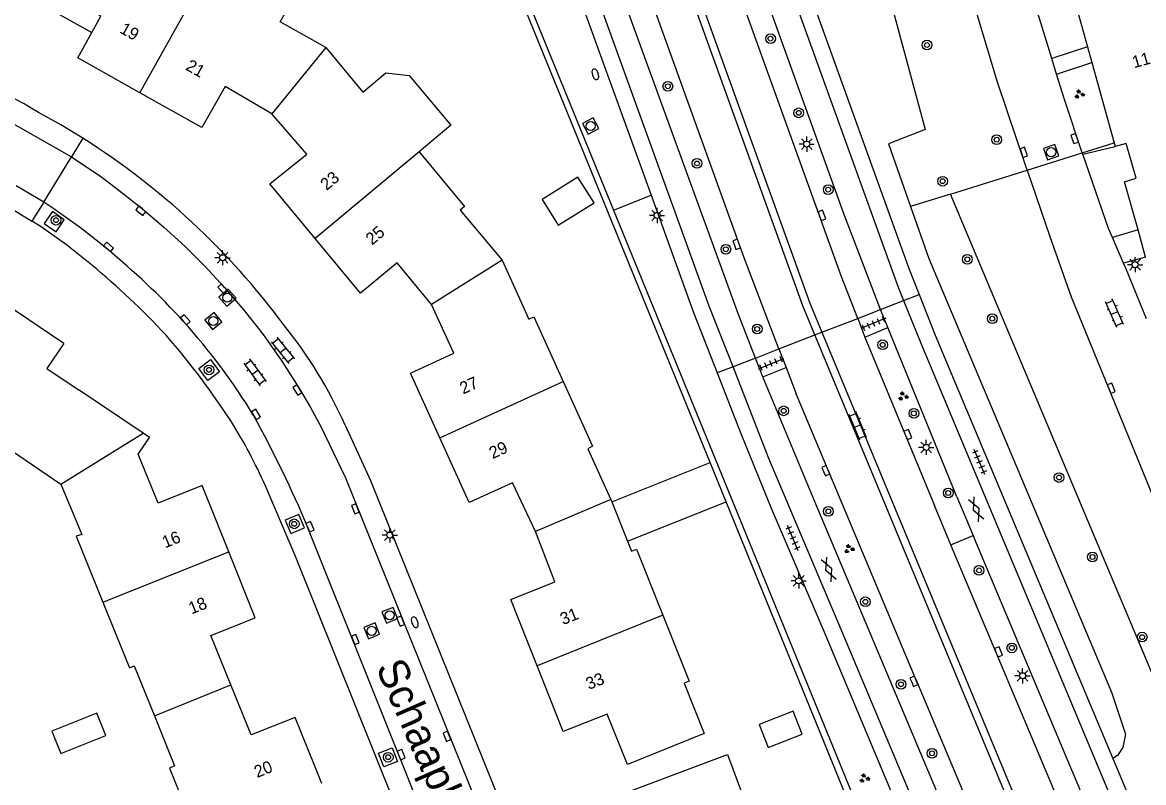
# Model space of a CAD drawing. Extents: x 137999 to 141000, y 397500 to 400501.
# Drawn here: x 138273 to 138365.5, y 399081.8 to 399144.4 of the extents above; entities that cross this region are included whole.
import ezdxf

# ---------------------------------------------------------------- set-up
doc = ezdxf.new("R2010")
doc.units = 0
for name, color, linetype in [('gg-afsc-hekwerk', 7, 'Continuous'), ('gg-afsc-muur', 7, 'Continuous'), ('gg-anno-huisnummerreeks BGT', 7, 'Continuous'), ('gg-anno-openbare ruimte label', 7, 'Continuous'), ('gg-bbg-bijgebouw', 7, 'Continuous'), ('gg-bbg-gedigitaliseerde bebouwing', 7, 'Continuous'), ('gg-bbg-gedigitaliseerde bijgebouw', 7, 'Continuous'), ('gg-bbg-hoofdgebouw', 7, 'Continuous'), ('gg-bbg-luifel en loopbrug', 7, 'Continuous'), ('gg-bbg-tussenscheiding', 7, 'Continuous'), ('gg-knt-verharding', 7, 'Continuous'), ('gg-knt-verharding nz', 7, 'Continuous'), ('gt-grn-groengrens', 7, 'Continuous'), ('gt-grn-weggrens', 7, 'Continuous'), ('gt-symb-boom', 7, 'Continuous'), ('gt-symb-brandkraan', 7, 'Continuous'), ('gt-symb-gesloten verharding', 7, 'Continuous'), ('gt-symb-groenvak', 7, 'Continuous'), ('gt-symb-klinker verharding', 7, 'Continuous'), ('gt-symb-kolk', 7, 'Continuous'), ('gt-symb-lichtmast', 7, 'Continuous'), ('gt-symb-rioolschacht', 7, 'Continuous'), ('gt-symb-tegel verharding', 7, 'Continuous')]:
    doc.layers.add(name, color=color, linetype=linetype)

# ---------------------------------------------------------------- blocks, each defined once
blk = doc.blocks.new('gt0-KOLK')
at = {"layer": 'gt-symb-kolk'}
blk.add_lwpolyline([(0, 0), (0.375, 0), (0.375, 0.4), (-0.375, 0.4), (-0.375, 0), (0, 0)], dxfattribs=at)
blk = doc.blocks.new('gt0-BOOM')
at = {"layer": 'gt-symb-boom'}
for radius in [0.4, 0.2]:
    blk.add_circle((0, 0), radius, dxfattribs=at)
blk = doc.blocks.new('gt0-KL1')
at = {"layer": 'gt-symb-klinker verharding'}
for p, q in [((-1.15, 0.3), (1.15, 0.3)), ((-1, -0.3), (-1, 0.3)), ((-0.5, 0.3), (-0.5, 0.45)), ((0, -0.3), (0, 0.3)), ((0.5, 0.3), (0.5, 0.45)), ((1, -0.3), (1, 0.3)), ((-1.15, -0.3), (1.15, -0.3)), ((-0.5, -0.45), (-0.5, -0.3)), ((0.5, -0.45), (0.5, -0.3))]:
    blk.add_line(p, q, dxfattribs=at)
blk = doc.blocks.new('gt0-RS')
at = {"layer": 'gt-symb-rioolschacht'}
blk.add_lwpolyline([(-0.5, -0.5), (0.5, -0.5), (0.5, 0.5), (-0.5, 0.5)], close=True, dxfattribs=at)
blk.add_circle((0, 0), 0.375, dxfattribs=at)
blk = doc.blocks.new('gt0-LMAST')
at = {"layer": 'gt-symb-lichtmast'}
for p, q in [((-0.182, 0.173), (-0.447, 0.438)), ((-0.005, 0.246), (-0.005, 0.621)), ((0.172, 0.173), (0.437, 0.438)), ((-0.255, -0.004), (-0.63, -0.004)), ((-0.182, -0.181), (-0.447, -0.446)), ((-0.005, -0.254), (-0.005, -0.629)), ((0.437, -0.446), (0.172, -0.181)), ((0.245, -0.004), (0.62, -0.004))]:
    blk.add_line(p, q, dxfattribs=at)
blk.add_circle((-0.005, -0.004), 0.25, dxfattribs=at)
blk = doc.blocks.new('gt0-GRVAK')
at = {"layer": 'gt-symb-groenvak'}
for p, q in [((-0.11, 0.189), (-0.228, 0.24)), ((-0.182, 0.153), (0.088, 0.153)), ((-0.091, 0.211), (-0.156, 0.322)), ((-0.047, 0.214), (-0.047, 0.393)), ((-0.004, 0.211), (0.061, 0.322)), ((0.015, 0.189), (0.133, 0.24)), ((0.262, -0.052), (0.197, 0.059)), ((0.305, -0.049), (0.305, 0.13)), ((0.349, -0.052), (0.414, 0.059)), ((-0.245, -0.228), (-0.363, -0.177)), ((-0.318, -0.264), (-0.047, -0.264)), ((-0.226, -0.206), (-0.291, -0.095)), ((-0.183, -0.203), (-0.183, -0.024)), ((-0.139, -0.206), (-0.074, -0.095)), ((-0.12, -0.228), (-0.002, -0.177)), ((0.243, -0.074), (0.125, -0.023)), ((0.17, -0.11), (0.441, -0.11)), ((0.368, -0.074), (0.486, -0.023))]:
    blk.add_line(p, q, dxfattribs=at)
blk = doc.blocks.new('gt0-GESVH1')
at = {"layer": 'gt-symb-gesloten verharding'}
for p, q in [((-0.992, -0.261), (0.008, 0.239)), ((0.008, -0.261), (-0.992, 0.239)), ((0.008, 0.239), (1.008, -0.261)), ((1.008, 0.239), (0.008, -0.261))]:
    blk.add_line(p, q, dxfattribs=at)
blk = doc.blocks.new('gt0-TEG1')
at = {"layer": 'gt-symb-tegel verharding'}
for p, q in [((-1.125, 0), (1.125, 0)), ((-0.9, -0.25), (-0.9, 0.25)), ((-0.45, -0.25), (-0.45, 0.25)), ((0, -0.25), (0, 0.25)), ((0.45, -0.25), (0.45, 0.25)), ((0.9, -0.25), (0.9, 0.25))]:
    blk.add_line(p, q, dxfattribs=at)
blk = doc.blocks.new('gt0-BR')
at = {"layer": 'gt-symb-brandkraan'}
for centre, radius, start, end in [((-0.244, 0), 0.206, 107.56694, 252.43307), ((0.599, -2.664), 3, 106.89205, 107.56694), ((0, -0.691), 0.938, 73.10799, 106.89205), ((-0.599, -2.664), 3, 72.43309, 73.10799), ((0.244, 0), 0.206, 287.56695, 72.43309), ((0.599, 2.664), 3, 252.43307, 253.10797), ((0, 0.691), 0.938, 253.10797, 286.89206), ((-0.599, 2.664), 3, 286.89206, 287.56695)]:
    blk.add_arc(centre, radius, start, end, dxfattribs=at)

msp = doc.modelspace()

# ---------------------------------------------------------------- linework, layer by layer
at = {"layer": 'gg-afsc-hekwerk'}
for p, q in [((138360.424, 399133.673), (138363.058, 399134.496)), ((138355.885, 399132.254), (138360.424, 399133.673)), ((138349.55, 399130.274), (138355.885, 399132.254)), ((138372.166, 399076.489), (138349.55, 399130.274))]:
    msp.add_line(p, q, dxfattribs=at)
at = {"layer": 'gg-afsc-muur'}
msp.add_line((138321.76, 399128.946), (138342.218, 399078.973), dxfattribs=at)
for points in [[(138329.728, 399108.142), (138289.987, 399205.571), (138290.356, 399205.722)], [(138290.508, 399205.749), (138296.483, 399191.094), (138312.528, 399151.566), (138321.76, 399128.946)], [(138333.211, 399022.296), (138339.882, 399030.223), (138342.426, 399033.357), (138345.954, 399038.855), (138347.842, 399043.91), (138348.284, 399045.576), (138348.481, 399047.877), (138349.159, 399054.154), (138349.026, 399055.777), (138348.297, 399059.725), (138347.809, 399062.251), (138346.647, 399066.106), (138345.251, 399069.769), (138342.309, 399077.273), (138341.588, 399079.067), (138331.05, 399104.901)]]:
    msp.add_lwpolyline(points, dxfattribs=at)
at = {"layer": 'gg-bbg-bijgebouw'}
msp.add_lwpolyline([(138337.317, 399085.745), (138336.579, 399087.631), (138333.778, 399086.534), (138334.516, 399084.649), (138337.317, 399085.745)], dxfattribs=at)
at = {"layer": 'gg-bbg-gedigitaliseerde bebouwing'}
msp.add_line((138305.749, 399133.764), (138309.495, 399129.257), dxfattribs=at)
for points in [[(138298.047, 399142.358), (138294.298, 399144.464), (138295.197, 399146.064), (138294.67, 399148.29), (138289.685, 399151.066)], [(138298.047, 399142.358), (138301.089, 399138.668), (138302.994, 399140.267), (138304.922, 399140.051), (138308.36, 399135.955), (138305.749, 399133.764)]]:
    msp.add_lwpolyline(points, dxfattribs=at)
at = {"layer": 'gg-bbg-gedigitaliseerde bijgebouw'}
for points in [[(138315.885, 399129.833), (138317.215, 399127.706), (138320.166, 399129.551), (138318.836, 399131.678), (138315.885, 399129.833)], [(138276.198, 399084.139), (138279.909, 399085.631), (138279.163, 399087.487), (138275.452, 399085.995), (138276.198, 399084.139)]]:
    msp.add_lwpolyline(points, dxfattribs=at)
at = {"layer": 'gg-bbg-hoofdgebouw'}
for p, q in [((138359.817, 399146.135), (138360.852, 399142.417)), ((138360.852, 399142.417), (138361.215, 399141.115)), ((138361.215, 399141.115), (138363.058, 399134.496)), ((138363.058, 399134.496), (138363.14, 399134.2)), ((138365.646, 399125.063), (138365.02, 399127.319)), ((138282.984, 399110.55), (138277.712, 399114.095)), ((138321.551, 399105.091), (138321.625, 399104.905)), ((138321.625, 399104.905), (138322.916, 399101.652))]:
    msp.add_line(p, q, dxfattribs=at)
for points in [[(138278.753, 399143.591), (138279.491, 399144.933), (138275.595, 399147.117)], [(138282.711, 399138.63), (138277.601, 399141.498), (138278.753, 399143.591)], [(138293.597, 399136.898), (138289.754, 399139.141), (138287.833, 399135.755), (138282.711, 399138.63)], [(138297.173, 399126.603), (138293.427, 399131.109), (138296.496, 399133.548), (138293.597, 399136.898)], [(138364.859, 399131.574), (138364.05, 399134.45), (138363.14, 399134.2)], [(138365.02, 399127.319), (138363.918, 399131.286), (138364.859, 399131.574)], [(138309.495, 399129.257), (138309.133, 399128.955), (138312.581, 399124.81)], [(138306.755, 399121.169), (138303.926, 399124.591), (138300.914, 399122.103), (138297.173, 399126.603)], [(138312.581, 399124.81), (138314.787, 399119.95), (138315.192, 399120.145), (138317.613, 399114.814)], [(138276.447, 399117.949), (138271.445, 399121.341), (138265.177, 399112.112), (138270.159, 399108.716), (138270.988, 399109.903), (138276.206, 399106.36)], [(138307.452, 399110.179), (138305.027, 399115.514), (138308.604, 399117.145), (138306.755, 399121.169)], [(138276.447, 399117.949), (138275.056, 399115.882), (138277.712, 399114.095)], [(138317.613, 399114.814), (138320.037, 399109.479), (138319.653, 399109.277), (138321.551, 399105.091)], [(138290.046, 399100.785), (138287.863, 399106.246), (138284.214, 399104.785), (138282.563, 399108.826), (138283.498, 399110.204), (138282.984, 399110.55)], [(138315.332, 399102.46), (138313.441, 399106.477), (138309.872, 399104.855), (138307.452, 399110.179)], [(138276.206, 399106.36), (138277.938, 399102.206), (138277.476, 399102.075), (138279.664, 399096.639)], [(138315.463, 399091.391), (138313.293, 399096.834), (138316.931, 399098.307), (138315.332, 399102.46)], [(138322.916, 399101.652), (138323.246, 399100.821), (138323.654, 399101.001), (138325.83, 399095.554)], [(138290.216, 399089.806), (138288.566, 399093.885), (138292.221, 399095.345), (138290.046, 399100.785)], [(138279.664, 399096.639), (138281.852, 399091.203), (138282.26, 399091.367), (138283.915, 399087.25)], [(138325.83, 399095.554), (138328.004, 399090.112), (138327.605, 399089.941), (138329.259, 399085.786), (138322.931, 399083.239), (138321.255, 399087.381), (138317.63, 399085.957), (138315.463, 399091.391)], [(138297.715, 399081.672), (138295.521, 399087.111), (138291.885, 399085.681), (138290.216, 399089.806)], [(138283.915, 399087.25), (138285.574, 399083.121), (138285.168, 399082.954), (138287.349, 399077.522)], [(138321.81, 399076.552), (138320.47, 399080.06), (138331.167, 399084.057), (138334.074, 399076.229), (138335.193, 399076.634), (138335.219, 399076.538)]]:
    msp.add_lwpolyline(points, dxfattribs=at)
at = {"layer": 'gg-bbg-luifel en loopbrug'}
for p, q in [((138321.625, 399104.905), (138329.728, 399108.142)), ((138331.05, 399104.901), (138329.728, 399108.142)), ((138322.916, 399101.652), (138331.05, 399104.901))]:
    msp.add_line(p, q, dxfattribs=at)
msp.add_lwpolyline([(138275.595, 399147.117), (138274.844, 399145.769), (138278.753, 399143.591)], dxfattribs=at)
at = {"layer": 'gg-bbg-tussenscheiding'}
for p, q in [((138282.711, 399138.63), (138288.179, 399148.38)), ((138298.047, 399142.358), (138293.597, 399136.898)), ((138305.749, 399133.764), (138297.173, 399126.603)), ((138312.581, 399124.81), (138306.755, 399121.169)), ((138307.452, 399110.179), (138317.613, 399114.814)), ((138276.206, 399106.36), (138282.984, 399110.55)), ((138321.551, 399105.091), (138315.332, 399102.46)), ((138279.664, 399096.639), (138290.046, 399100.785)), ((138325.83, 399095.554), (138315.463, 399091.391)), ((138283.915, 399087.25), (138290.216, 399089.806))]:
    msp.add_line(p, q, dxfattribs=at)
at = {"layer": 'gg-knt-verharding'}
for p, q in [((138360.852, 399142.417), (138357.901, 399141.452)), ((138358.298, 399140.16), (138357.901, 399141.452)), ((138358.298, 399140.16), (138361.215, 399141.115)), ((138360.459, 399133.569), (138363.14, 399134.2)), ((138274.791, 399129.61), (138277.086, 399133.342)), ((138360.459, 399133.569), (138360.424, 399133.673)), ((138271.928, 399129.182), (138273.822, 399128.035)), ((138365.02, 399127.319), (138362.915, 399126.7)), ((138363.833, 399124.586), (138362.915, 399126.7)), ((138365.646, 399125.063), (138363.833, 399124.586)), ((138341.905, 399120.026), (138343.788, 399120.761)), ((138341.905, 399120.026), (138342.507, 399118.483)), ((138344.4, 399119.257), (138343.788, 399120.761)), ((138342.507, 399118.483), (138344.4, 399119.257)), ((138350.085, 399105.299), (138344.4, 399119.257)), ((138354.103, 399080.788), (138338.378, 399118.663)), ((138338.951, 399118.885), (138354.681, 399081.031)), ((138342.507, 399118.483), (138348.25, 399104.59)), ((138333.481, 399116.755), (138335.413, 399117.517)), ((138335.413, 399117.517), (138336.001, 399115.979)), ((138334.088, 399115.213), (138333.481, 399116.755)), ((138334.088, 399115.213), (138336.001, 399115.979)), ((138336.001, 399115.979), (138336.831, 399113.81)), ((138346.66, 399090.341), (138336.831, 399113.81)), ((138350.085, 399105.299), (138351.415, 399102.119)), ((138334.761, 399104.37), (138339.112, 399094.249)), ((138349.591, 399101.346), (138348.25, 399104.59)), ((138351.415, 399102.119), (138351.62, 399101.63)), ((138351.62, 399101.63), (138363.76, 399072.76)), ((138349.78, 399100.89), (138349.591, 399101.346)), ((138361.972, 399071.963), (138349.78, 399100.89)), ((138339.112, 399094.249), (138345.026, 399080.151)), ((138346.66, 399090.341), (138354.771, 399071.061)), ((138362.946, 399083.739), (138365.725, 399077.115))]:
    msp.add_line(p, q, dxfattribs=at)
for points in [[(138331.627, 399116.033), (138329.671, 399121.04), (138318.941, 399150.68), (138316.361, 399157.18), (138313.731, 399162.801), (138308.041, 399174.3), (138306.261, 399178.44), (138304.661, 399182.66), (138301.589, 399191.602)], [(138341.905, 399120.026), (138340.54, 399123.53), (138317.206, 399188.243)], [(138338.378, 399118.663), (138337.379, 399121.07), (138313.734, 399186.591), (138314.309, 399186.788), (138337.956, 399121.28), (138338.951, 399118.885)], [(138343.788, 399120.761), (138340.74, 399128.72), (138320.248, 399185.625), (138319.782, 399186.965)], [(138335.413, 399117.517), (138332.551, 399125.001), (138310.551, 399186.034)], [(138323.69, 399182.319), (138323.989, 399181.436), (138345.24, 399122.6), (138345.686, 399121.495)], [(138355.885, 399132.254), (138353.407, 399139.567), (138343.734, 399171.858)], [(138331.4, 399165.016), (138346.09, 399124.23), (138346.975, 399121.993)], [(138315.31, 399156.103), (138317.551, 399150.42), (138324.868, 399130.183)], [(138333.481, 399116.755), (138332.071, 399120.34), (138322.105, 399147.728)], [(138357.901, 399141.452), (138356.908, 399144.735), (138356.764, 399145.168)], [(138360.424, 399133.673), (138358.944, 399138.054), (138358.298, 399140.16)], [(138278.024, 399134.866), (138276.211, 399135.969), (138274.361, 399137.008)], [(138362.915, 399126.7), (138362.595, 399127.437), (138360.459, 399133.569)], [(138355.885, 399132.254), (138357.742, 399126.775), (138359.519, 399121.786), (138381.288, 399068.644), (138381.619, 399068.78)], [(138324.868, 399130.183), (138328.361, 399120.52), (138330.311, 399115.52)], [(138274.821, 399127.832), (138275.805, 399127.15), (138276.486, 399128.14), (138275.503, 399128.822), (138274.821, 399127.832)], [(138278.722, 399124.44), (138276.656, 399126.085), (138274.507, 399127.62), (138273.822, 399128.035)], [(138365.711, 399119.988), (138364.014, 399124.169), (138363.833, 399124.586)], [(138346.975, 399121.993), (138348.3, 399118.64), (138362.946, 399083.739)], [(138345.686, 399121.495), (138347.11, 399117.97), (138365.932, 399072.965), (138366.889, 399070.14)], [(138287.578, 399115.896), (138288.53, 399116.622), (138289.279, 399115.629), (138288.327, 399114.903), (138287.578, 399115.896)], [(138330.311, 399115.52), (138332.261, 399110.52), (138334.761, 399104.37)], [(138351.131, 399069.168), (138340.681, 399094.051), (138334.581, 399108.47), (138331.627, 399116.033)], [(138352.753, 399070.778), (138338.472, 399104.654), (138334.088, 399115.213)], [(138299.638, 399111.214), (138301.736, 399106.647), (138313.907, 399076.455)], [(138306.942, 399071.832), (138306.745, 399072.421), (138303.795, 399079.877), (138295.575, 399100.339), (138293.222, 399105.88)], [(138294.684, 399103.377), (138295.162, 399102.278), (138296.299, 399102.752), (138295.822, 399103.85), (138294.684, 399103.377)], [(138302.403, 399084.189), (138303.529, 399084.624), (138303.959, 399083.5), (138302.833, 399083.064), (138302.403, 399084.189)]]:
    msp.add_lwpolyline(points, dxfattribs=at)
for centre, radius, start, end in [((138254.763, 399104.699), 37.789, 58.75937, 75.53147), ((138245.255, 399083.004), 61.348, 36.51326, 57.71325), ((138238.003, 399075.064), 64, 42.91525, 50.48822), ((138266.139, 399096.404), 36.627, 23.85088, 39.10546), ((138236.788, 399076.833), 63.721, 32.65162, 41.00671), ((138253.079, 399088.32), 43.815, 23.62636, 31.49762)]:
    msp.add_arc(centre, radius, start, end, dxfattribs=at)
at = {"layer": 'gg-knt-verharding nz'}
msp.add_line((138274.791, 399129.61), (138272.504, 399130.954), dxfattribs=at)
for points in [[(138258.231, 399141.057), (138263.773, 399139.527), (138266.542, 399138.571), (138269.271, 399137.504), (138270.994, 399136.718), (138272.676, 399135.848), (138277.086, 399133.342)], [(138277.086, 399133.342), (138279.578, 399131.651), (138281.27, 399130.375), (138282.924, 399129.051), (138284.695, 399127.548), (138286.411, 399125.984), (138288.083, 399124.315), (138289.686, 399122.58), (138291.324, 399120.674), (138292.877, 399118.697), (138294.419, 399116.491), (138295.874, 399114.226), (138296.788, 399112.68), (138297.637, 399111.097), (138299.667, 399106.865), (138311.868, 399076.633)], [(138280.01, 399125.751), (138277.813, 399127.475), (138275.551, 399129.113), (138274.791, 399129.61)], [(138310.112, 399065.423), (138309.804, 399067.785), (138309.308, 399070.114), (138307.899, 399074.515), (138306.23, 399078.595), (138296.574, 399102.766)]]:
    msp.add_lwpolyline(points, dxfattribs=at)
for centre, radius, start, end in [((138238.902, 399076.042), 64.505, 42.68703, 50.40979), ((138245.905, 399083.592), 54.244, 31.58018, 41.84068), ((138204.871, 399064.181), 99.49, 22.8192, 28.7264)]:
    msp.add_arc(centre, radius, start, end, dxfattribs=at)
at = {"layer": 'gt-grn-groengrens'}
for p, q in [((138321.76, 399128.946), (138324.868, 399130.183)), ((138349.55, 399130.274), (138346.255, 399129.244)), ((138349.591, 399101.346), (138351.415, 399102.119))]:
    msp.add_line(p, q, dxfattribs=at)
for points in [[(138325.975, 399228.81), (138330.842, 399212.358), (138327.262, 399211.167), (138331.552, 399194.565), (138347.48, 399135.591), (138344.437, 399134.4), (138346.255, 399129.244)], [(138346.255, 399129.244), (138347.765, 399124.96), (138362.835, 399089.198), (138363.99, 399085.742), (138363.767, 399084.637), (138363.319, 399083.999), (138362.946, 399083.739)]]:
    msp.add_lwpolyline(points, dxfattribs=at)
at = {"layer": 'gt-grn-weggrens'}
for p, q in [((138278.024, 399134.866), (138277.086, 399133.342)), ((138274.791, 399129.61), (138273.822, 399128.035)), ((138345.686, 399121.495), (138346.975, 399121.993)), ((138343.788, 399120.761), (138345.686, 399121.495)), ((138338.951, 399118.885), (138341.905, 399120.026)), ((138335.413, 399117.517), (138338.378, 399118.663)), ((138338.378, 399118.663), (138338.951, 399118.885)), ((138333.481, 399116.755), (138331.627, 399116.033)), ((138331.627, 399116.033), (138330.311, 399115.52))]:
    msp.add_line(p, q, dxfattribs=at)

# ---------------------------------------------------------------- block references
at = {"layer": 'gt-symb-boom'}
for p in [(138334.72, 399143.088), (138347.614, 399142.553), (138326.249, 399139.157), (138337.04, 399136.967), (138353.37, 399134.755), (138328.656, 399132.797), (138339.474, 399130.64), (138348.905, 399131.331), (138275.797, 399128.116), (138331.035, 399125.721), (138350.945, 399124.89), (138353.001, 399120.001), (138333.619, 399119.15), (138343.968, 399117.846), (138288.414, 399115.778), (138335.805, 399112.401), (138346.539, 399112.191), (138358.509, 399106.902), (138349.368, 399105.629), (138339.484, 399104.114), (138295.444, 399103.086), (138361.263, 399100.352), (138351.915, 399099.245), (138342.542, 399096.657), (138365.362, 399093.746), (138354.614, 399092.857), (138345.479, 399089.859), (138303.193, 399083.845), (138348.038, 399084.165)]:
    msp.add_blockref('gt0-BOOM', p, dxfattribs=at)
at = {"layer": 'gt-symb-brandkraan'}
for p, rotation in [((138320.27, 399140.141), -72.30769910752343), ((138305.387, 399094.972), 109.81181188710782)]:
    msp.add_blockref('gt0-BR', p, dxfattribs=dict(at, rotation=rotation))
at = {"layer": 'gt-symb-gesloten verharding', "rotation": 113.02549200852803}
for p in [(138351.669, 399104.268), (138339.513, 399099.311)]:
    msp.add_blockref('gt0-GESVH1', p, dxfattribs=at)
at = {"layer": 'gt-symb-groenvak'}
for p in [(138360.176, 399138.498), (138345.639, 399113.591), (138341.196, 399101.017), (138342.455, 399082.099)]:
    msp.add_blockref('gt0-GRVAK', p, dxfattribs=at)
at = {"layer": 'gt-symb-klinker verharding'}
for p, rotation in [((138363.091, 399120.452), 114.00319025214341), ((138294.498, 399117.382), -50.597758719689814), ((138292.202, 399115.575), -53.7030410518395), ((138341.914, 399111.156), 112.9503630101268)]:
    msp.add_blockref('gt0-KL1', p, dxfattribs=dict(at, rotation=rotation))
at = {"layer": 'gt-symb-kolk'}
for p, rotation in [((138359.602, 399134.785), -71.5106736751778), ((138355.412, 399133.65), -70.96692019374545), ((138282.924, 399129.051), 140.35582504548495), ((138338.763, 399128.455), -70.18818811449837), ((138331.742, 399126.061), -70.18818811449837), ((138280.01, 399125.751), -40.943262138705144), ((138289.686, 399122.58), 131.59548170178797), ((138286.317, 399119.776), -48.647063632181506), ((138295.874, 399114.226), 122.08436153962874), ((138362.631, 399114.19), -67.71962896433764), ((138292.116, 399111.999), -58.918270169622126), ((138345.858, 399110.373), -67.17745934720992), ((138339.093, 399107.393), -67.35809990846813), ((138300.672, 399104.397), 111.97171039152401), ((138296.574, 399102.766), -64.79277878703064), ((138304.401, 399095.136), 112.02484593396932), ((138300.3, 399093.473), -68.28370952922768), ((138353.336, 399092.453), -67.17745934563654), ((138346.361, 399090.028), -67.17745934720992), ((138308.225, 399085.641), 112.02484593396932), ((138304.072, 399083.99), -69.15573557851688)]:
    msp.add_blockref('gt0-KOLK', p, dxfattribs=dict(at, rotation=rotation))
at = {"layer": 'gt-symb-lichtmast'}
for p in [(138337.709, 399134.391), (138325.366, 399128.513), (138289.54, 399125.025), (138364.784, 399124.454), (138347.558, 399109.391), (138303.333, 399102.164), (138337.044, 399098.389), (138355.504, 399090.564)]:
    msp.add_blockref('gt0-LMAST', p, dxfattribs=at)
at = {"layer": 'gt-symb-rioolschacht'}
for p, rotation in [((138319.894, 399135.888), 118.10282356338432), ((138357.858, 399133.726), -70.00710602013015), ((138289.938, 399121.728), -48.727883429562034), ((138288.78, 399119.8), -50.51713597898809), ((138303.322, 399095.55), 21.769501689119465), ((138301.834, 399094.26), 22.205643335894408)]:
    msp.add_blockref('gt0-RS', p, dxfattribs=dict(at, rotation=rotation))
at = {"layer": 'gt-symb-tegel verharding'}
for p, rotation in [((138343.198, 399119.611), -157.2302733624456), ((138334.764, 399116.299), 22.28037103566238), ((138351.944, 399108.18), 113.02549200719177), ((138336.559, 399101.906), 113.02549200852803)]:
    msp.add_blockref('gt0-TEG1', p, dxfattribs=dict(at, rotation=rotation))

# ---------------------------------------------------------------- texts
at = {"layer": 'gg-anno-huisnummerreeks BGT'}
for s, rotation, p in [('19', 330.7, (138280.985, 399143.612)), ('21', 330.7, (138286.416, 399140.563)), ('11', 15.6, (138364.693, 399140.639)), ('23', 39.7, (138298.11, 399130.518)), ('25', 39.7, (138301.853, 399126.015)), ('27', 24.5, (138309.372, 399113.744)), ('29', 24.5, (138311.796, 399108.411)), ('16', 21.8, (138284.792, 399101.058)), ('18', 21.8, (138286.971, 399095.607)), ('31', 21.7, (138317.603, 399094.726)), ('33', 21.7, (138319.732, 399089.386)), ('20', 22, (138292.382, 399082.124))]:
    msp.add_text(s, height=1, rotation=rotation, dxfattribs=at).set_placement(p)
at = {"layer": 'gg-anno-openbare ruimte label'}
msp.add_text('Schaapkenslaan', height=2.5, rotation=293.7, dxfattribs=at).set_placement((138302.138, 399091.261))

doc.saveas('drawing.dxf')
